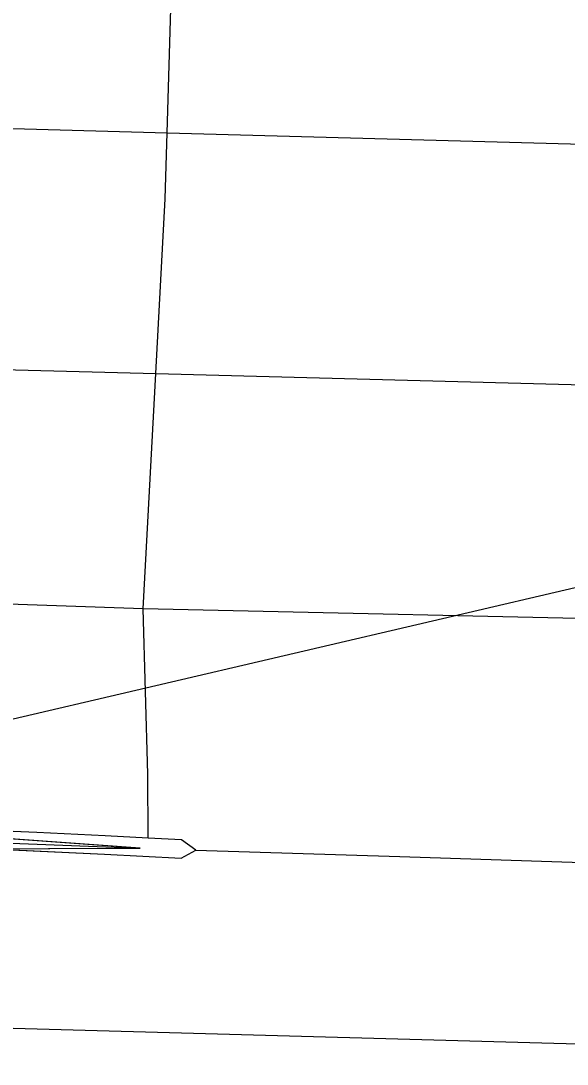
# Model space of a CAD drawing. Extents: x -132.8 to -73.3, y -60 to -26.
# Drawn here: x -125.1904 to -125.0505, y -49.2168 to -48.9499 of the extents above; entities that cross this region are included whole.
import ezdxf

# ---------------------------------------------------------------- set-up
doc = ezdxf.new("R2010")
doc.units = 0
for name, color, linetype in [('tdCoCityStreetMajor', 7, 'Continuous'), ('tdCoCityStreetMinor', 7, 'Continuous'), ('tdCoDivCarto', 7, 'Continuous'), ('tdCoIntCL', 7, 'Continuous'), ('tdCoIntRte', 7, 'Continuous'), ('tdCoPrimary', 7, 'Continuous'), ('tdCoSectLine', 7, 'Continuous'), ('tdCoStrucPriMaintName', 7, 'Continuous')]:
    doc.layers.add(name, color=color, linetype=linetype)

msp = doc.modelspace()

# ---------------------------------------------------------------- linework, layer by layer
at = {"layer": 'tdCoCityStreetMajor'}
msp.add_lwpolyline([(-125.14557, -49.16208), (-125.09334, -49.16365), (-125.03367, -49.16563), (-125.0246, -49.16583)], dxfattribs=at)
at = {"layer": 'tdCoCityStreetMinor'}
for p, q in [((-125.15292, -48.97846), (-125.15106, -48.91653)), ((-125.15902, -49.10027), (-125.15581, -49.04009))]:
    msp.add_line(p, q, dxfattribs=at)
for points in [[(-125.2872, -48.97239), (-125.28591, -48.97368), (-125.28394, -48.97482), (-125.15292, -48.97846)], [(-125.15581, -49.04009), (-125.15343, -48.99538), (-125.15292, -48.97846)], [(-125.15292, -48.97846), (-125.0496, -48.98132), (-125.01651, -48.98212), (-124.88065, -48.9854)], [(-125.29519, -49.03652), (-125.29121, -49.03653), (-125.28008, -49.03682), (-125.15581, -49.04009)], [(-125.15581, -49.04009), (-125.03653, -49.04322), (-125.01862, -49.04371), (-124.88228, -49.04744)], [(-125.15902, -49.10027), (-125.24296, -49.09738), (-125.27186, -49.09699), (-125.27871, -49.09689), (-125.28926, -49.0968)], [(-125.15778, -49.15895), (-125.15787, -49.14259), (-125.15902, -49.10027)], [(-124.88384, -49.10645), (-125.02087, -49.10337), (-125.15902, -49.10027)]]:
    msp.add_lwpolyline(points, dxfattribs=at)
at = {"layer": 'tdCoDivCarto'}
for p, q in [((-125.18622, -49.1575), (-125.22286, -49.15595)), ((-125.16876, -49.15839), (-125.18622, -49.1575)), ((-125.15778, -49.15895), (-125.16876, -49.15839)), ((-125.14923, -49.15938), (-125.15778, -49.15895)), ((-125.19785, -49.16167), (-125.16889, -49.1631)), ((-125.14557, -49.16208), (-125.14923, -49.15938)), ((-125.16889, -49.1631), (-125.14932, -49.16406)), ((-125.14932, -49.16406), (-125.14557, -49.16208))]:
    msp.add_line(p, q, dxfattribs=at)
for points in [[(-125.15976, -49.16153), (-125.25939, -49.15439), (-125.28134, -49.15365), (-125.30016, -49.15224), (-125.30977, -49.15152)], [(-125.15976, -49.16153), (-125.25939, -49.15439), (-125.28134, -49.15365), (-125.30016, -49.15224), (-125.30977, -49.15152)], [(-125.16876, -49.15839), (-125.18622, -49.1575), (-125.22286, -49.15595)], [(-125.14557, -49.16208), (-125.14923, -49.15938), (-125.15778, -49.15895), (-125.16876, -49.15839)], [(-125.31022, -49.16041), (-125.29951, -49.16067), (-125.27345, -49.1613), (-125.2293, -49.16179), (-125.15976, -49.16153)], [(-125.31022, -49.16041), (-125.29951, -49.16067), (-125.27345, -49.1613), (-125.2293, -49.16179), (-125.15976, -49.16153)], [(-125.27861, -49.16117), (-125.27345, -49.1613), (-125.2293, -49.16179), (-125.19785, -49.16167), (-125.16889, -49.1631)], [(-125.16889, -49.1631), (-125.14932, -49.16406), (-125.14557, -49.16208)]]:
    msp.add_lwpolyline(points, dxfattribs=at)
at = {"layer": 'tdCoIntCL'}
msp.add_lwpolyline([(-125.28189, -49.15662), (-125.2732, -49.157), (-125.2477, -49.1581), (-125.1642, -49.16137), (-125.16014, -49.16153)], dxfattribs=at)
at = {"layer": 'tdCoIntRte'}
msp.add_lwpolyline([(-125.29989, -49.16067), (-125.27383, -49.1613), (-125.22968, -49.16179), (-125.16014, -49.16153), (-125.25977, -49.15439), (-125.28172, -49.15365), (-125.30054, -49.15224)], dxfattribs=at)
msp.add_lwpolyline([(-125.29989, -49.16067), (-125.27383, -49.1613), (-125.22968, -49.16179), (-125.16014, -49.16153), (-125.25977, -49.15439), (-125.28172, -49.15365), (-125.30054, -49.15224)], dxfattribs=at)
at = {"layer": 'tdCoPrimary'}
for points in [[(-125.16876, -49.15839), (-125.18622, -49.1575), (-125.22286, -49.15595)], [(-125.16876, -49.15839), (-125.18622, -49.1575), (-125.22286, -49.15595)], [(-125.19785, -49.16167), (-125.16889, -49.1631), (-125.14932, -49.16406), (-125.14557, -49.16208), (-125.14923, -49.15938), (-125.15778, -49.15895), (-125.16876, -49.15839), (-125.18622, -49.1575), (-125.22286, -49.15595)], [(-125.14557, -49.16208), (-125.14923, -49.15938), (-125.15778, -49.15895), (-125.16876, -49.15839)], [(-125.14557, -49.16208), (-125.14923, -49.15938), (-125.15778, -49.15895), (-125.16876, -49.15839)], [(-125.27861, -49.16117), (-125.27345, -49.1613), (-125.2293, -49.16179), (-125.19785, -49.16167), (-125.16889, -49.1631)], [(-125.27861, -49.16117), (-125.27345, -49.1613), (-125.2293, -49.16179), (-125.19785, -49.16167), (-125.16889, -49.1631)], [(-125.16889, -49.1631), (-125.14932, -49.16406), (-125.14557, -49.16208)], [(-125.16889, -49.1631), (-125.14932, -49.16406), (-125.14557, -49.16208)]]:
    msp.add_lwpolyline(points, dxfattribs=at)
at = {"layer": 'tdCoSectLine'}
msp.add_lwpolyline([(-125.85408, -49.18921), (-124.85997, -49.21679)], dxfattribs=at)
at = {"layer": 'tdCoStrucPriMaintName'}
msp.add_line((-124.47697, -48.96142), (-125.28561, -49.15035), dxfattribs=at)
msp.add_line((-124.47697, -48.96142), (-125.28561, -49.15035), dxfattribs=at)

doc.saveas('drawing.dxf')
